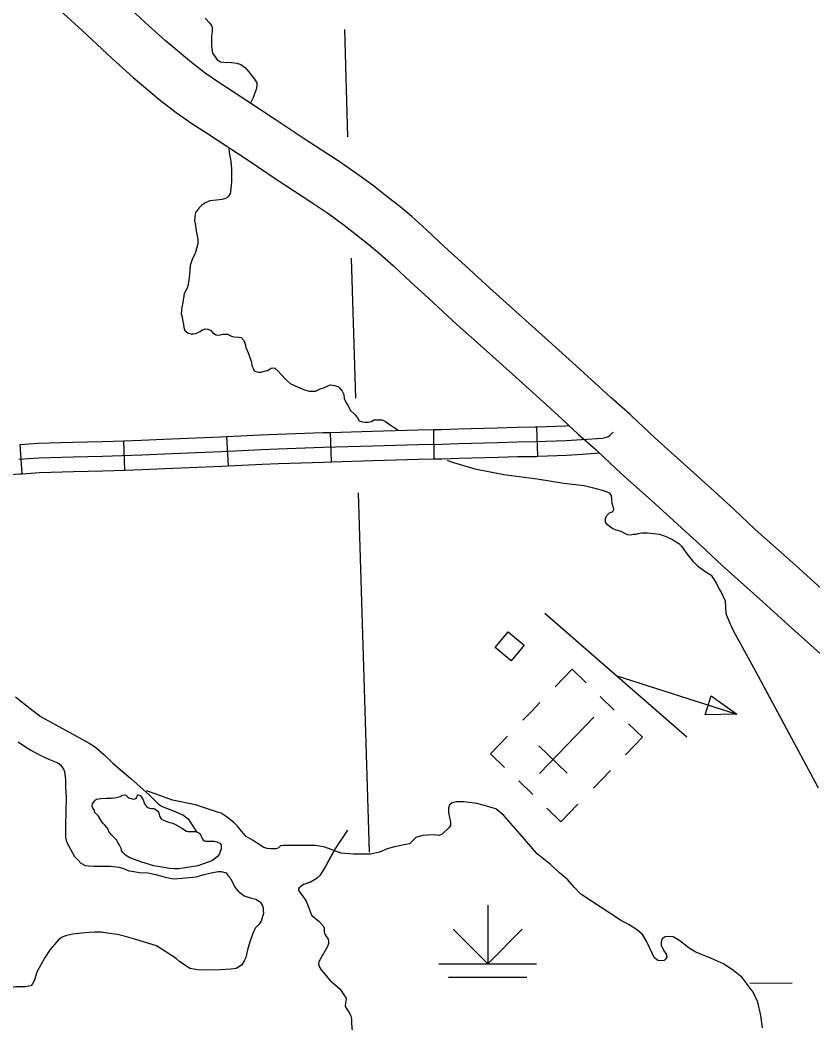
# Model space of a CAD drawing. Extents: x 1084508 to 1142749, y 1057638 to 1093403.
# Drawn here: x 1117186 to 1118458, y 1070931 to 1072539 of the extents above; entities that cross this region are included whole.
import ezdxf

# ---------------------------------------------------------------- set-up
doc = ezdxf.new("R2010")
doc.units = 0
for name, color, linetype in [('Level 10', 7, 'Continuous'), ('Level 32', 7, 'Continuous'), ('Level 35', 7, 'Continuous'), ('Level 43', 7, 'Continuous'), ('Level 44', 7, 'Continuous'), ('Level 47', 7, 'Continuous'), ('Level 5', 7, 'Continuous'), ('Level 56', 7, 'Continuous'), ('Level 57', 7, 'Continuous')]:
    doc.layers.add(name, color=color, linetype=linetype)

msp = doc.modelspace()

# ---------------------------------------------------------------- linework, layer by layer
at = {"layer": 'Level 10'}
for points in [[(1117158.1, 1072639.1), (1117285.4, 1072523.4), (1117333.7, 1072478), (1117367.7, 1072447.4), (1117411.7, 1072410.4), (1117436.7, 1072391), (1117461.6, 1072373.7), (1117485.4, 1072358.6), (1117552, 1072314.8), (1117598.4, 1072283.3), (1117654.4, 1072247.1), (1117681.3, 1072228.5), (1117706.1, 1072210.8), (1117726, 1072195.1), (1117746.4, 1072178.9), (1117762.9, 1072165), (1117785.1, 1072145.2), (1117813.2, 1072118.9), (1117841.2, 1072093.3), (1117886.9, 1072051.5), (1117929.3, 1072013.7), (1117981.2, 1071966.8), (1118025.4, 1071927.1), (1118055.6, 1071899.3), (1118081.6, 1071875.7), (1118110.5, 1071850.1)], [(1118164.6, 1071906.9), (1118134, 1071934.2), (1118108.6, 1071957.2), (1118078.3, 1071985.1), (1118033.8, 1072025.1), (1117981.7, 1072072.2), (1117939.5, 1072109.8), (1117894.1, 1072151.2), (1117866.5, 1072176.5), (1117838.1, 1072203.1), (1117814.4, 1072224.3), (1117796.1, 1072239.7), (1117774.7, 1072256.7), (1117753.2, 1072273.6), (1117726.4, 1072292.7), (1117697.9, 1072312.4), (1117641.7, 1072348.7), (1117595.6, 1072380.1), (1117528, 1072424.5), (1117505, 1072439.1), (1117483.1, 1072454.3), (1117461, 1072471.4), (1117419.2, 1072506.6), (1117386.8, 1072535.7), (1117338.7, 1072581)], [(1118582.8, 1071527.4), (1118538.1, 1071567.7), (1118471.7, 1071627.4), (1118429.9, 1071665.3), (1118365.3, 1071722.6), (1118331, 1071755.2), (1118300.3, 1071783.4), (1118257, 1071822.8), (1118203.9, 1071870), (1118167.4, 1071904.2), (1118164.6, 1071906.9)], [(1118110.5, 1071850.1), (1118113.5, 1071847.2), (1118151, 1071812), (1118204.5, 1071764.5), (1118247.3, 1071725.5), (1118277.4, 1071697.9), (1118312.2, 1071664.8), (1118377.5, 1071606.9), (1118419.1, 1071569.2), (1118485.6, 1071509.4), (1118530.3, 1071469.1)]]:
    msp.add_lwpolyline(points, dxfattribs=at)
at = {"layer": 'Level 32'}
for p, q in [((1117685.5, 1071831.2), (1117683.9, 1071878.3)), ((1117850.7, 1071835.8), (1117850, 1071882.9)), ((1118017, 1071840.1), (1118015.1, 1071887.1)), ((1117189.7, 1071812), (1117186.2, 1071859)), ((1117354.3, 1071817.9), (1117352.8, 1071864.9)), ((1117520.3, 1071824.8), (1117517.9, 1071871.9))]:
    msp.add_line(p, q, dxfattribs=at)
for points in [[(1118015.1, 1071887.1), (1118061.1, 1071889), (1118066.6, 1071889.3)], [(1117184.4, 1071835.3), (1117216.3, 1071837.7), (1117271.4, 1071839.3), (1117318.5, 1071840.3), (1117381.3, 1071842.3), (1117430.1, 1071844.5), (1117509.4, 1071847.9), (1117573.4, 1071851), (1117600.1, 1071852.1), (1117672.4, 1071854.4), (1117751.8, 1071857), (1117824.8, 1071859), (1117862.5, 1071859.6), (1117889.5, 1071860.3), (1117952.2, 1071862), (1117983.4, 1071863), (1118013.4, 1071863.5), (1118062.2, 1071865.5), (1118086.7, 1071866.7), (1118120.3, 1071869.3), (1118127.1, 1071870.6), (1118129.7, 1071871.6), (1118132.2, 1071873.2), (1118137.6, 1071878.5)], [(1117517.9, 1071871.9), (1117572.3, 1071874.5), (1117599.3, 1071875.7), (1117671.7, 1071877.9), (1117683.9, 1071878.3)], [(1117683.9, 1071878.3), (1117751.1, 1071880.5), (1117824.3, 1071882.5), (1117850, 1071882.9)], [(1117850, 1071882.9), (1117862, 1071883.1), (1117888.9, 1071883.8), (1117951.5, 1071885.5), (1117982.9, 1071886.5), (1118012.7, 1071887), (1118015.1, 1071887.1)], [(1117186.2, 1071859), (1117215.1, 1071861.2), (1117270.8, 1071862.9), (1117317.9, 1071863.8), (1117352.8, 1071864.9)], [(1117352.8, 1071864.9), (1117380.4, 1071865.8), (1117429.1, 1071868), (1117508.4, 1071871.4), (1117517.9, 1071871.9)], [(1118017, 1071840.1), (1118063.3, 1071842), (1118088.1, 1071843.2), (1118115.5, 1071845.3)], [(1117354.3, 1071817.9), (1117382.2, 1071818.8), (1117431.1, 1071821), (1117510.5, 1071824.3), (1117520.3, 1071824.8)], [(1117520.3, 1071824.8), (1117574.5, 1071827.5), (1117601, 1071828.6), (1117673.2, 1071830.8), (1117685.5, 1071831.2)], [(1117685.5, 1071831.2), (1117752.5, 1071833.4), (1117825.3, 1071835.5), (1117850.7, 1071835.8)], [(1117850.7, 1071835.8), (1117863, 1071836), (1117890.2, 1071836.8), (1117952.9, 1071838.4), (1117984, 1071839.4), (1118014.1, 1071839.9), (1118017, 1071840.1)], [(1117024.1, 1071800.1), (1117056.4, 1071802.1), (1117122.7, 1071807.7), (1117186.1, 1071811.8), (1117189.7, 1071812)], [(1117189.7, 1071812), (1117217.6, 1071814.1), (1117272, 1071815.8), (1117319.1, 1071816.7), (1117354.3, 1071817.9)]]:
    msp.add_lwpolyline(points, dxfattribs=at)
at = {"layer": 'Level 35'}
for points in [[(1117483.2, 1072542.4), (1117490.8, 1072534.5), (1117493.6, 1072529.4), (1117494.4, 1072526), (1117494.4, 1072521.4), (1117493.4, 1072513.2), (1117493.4, 1072505.1), (1117493.4, 1072497.4), (1117494.7, 1072486.1), (1117499, 1072480.5), (1117502.6, 1072475.4), (1117507.5, 1072472.6), (1117512.8, 1072471.8), (1117524.6, 1072471.5), (1117533.8, 1072470.2), (1117540.4, 1072468.2), (1117547.6, 1072462.8), (1117555, 1072454.1), (1117562.4, 1072444.4), (1117565.8, 1072438.8), (1117566, 1072435.7), (1117565.3, 1072429.6), (1117559.6, 1072413.7), (1117555.9, 1072406.2)], [(1117521.5, 1072334.5), (1117521.3, 1072332.5), (1117522, 1072324), (1117524.1, 1072313.3), (1117525.1, 1072300.7), (1117525.4, 1072290.8), (1117525.6, 1072280.3), (1117523.8, 1072263.9), (1117523.1, 1072261.3), (1117521.5, 1072258.5), (1117520.2, 1072256.5), (1117517.7, 1072254.4), (1117515.9, 1072253.4), (1117510, 1072251.9), (1117501.1, 1072250.8), (1117490.6, 1072249.6), (1117483.2, 1072246.5), (1117477, 1072242.1), (1117473.4, 1072238.3), (1117467.8, 1072230.9), (1117466.3, 1072224.5), (1117465.8, 1072217.6), (1117467.8, 1072210.2), (1117468.6, 1072200.7), (1117471.4, 1072188.1), (1117471.6, 1072180.5), (1117467.3, 1072165.6), (1117462.2, 1072155.6), (1117459.1, 1072145.7), (1117457.8, 1072131.3), (1117456.8, 1072122.6), (1117455.3, 1072113.2), (1117453.7, 1072108.3), (1117449.4, 1072100.9), (1117447.1, 1072086.8), (1117445.6, 1072079.1), (1117444.8, 1072068.4), (1117446.1, 1072063.5), (1117446.6, 1072058.9), (1117448.1, 1072051.2), (1117449.1, 1072046.4), (1117450.7, 1072041.8), (1117453.7, 1072038.9), (1117456.3, 1072037.2), (1117459.9, 1072036.1), (1117464, 1072036.1), (1117468.3, 1072036.6), (1117475.2, 1072040.2), (1117478, 1072042.3), (1117480.8, 1072043.3), (1117483.2, 1072044.1), (1117487.5, 1072043.6), (1117491.6, 1072042.3), (1117495.2, 1072037.9), (1117500.8, 1072034.6), (1117504.9, 1072034.3), (1117511.5, 1072035.9), (1117519, 1072035.9), (1117525.6, 1072032.6), (1117529.2, 1072031.5)], [(1117529.2, 1072031.5), (1117537.4, 1072031), (1117541.5, 1072030.5), (1117542.7, 1072028.5), (1117545.1, 1072025.6), (1117547.6, 1072018.7), (1117548.6, 1072014.4), (1117552.2, 1072005.9), (1117556.8, 1071992.4), (1117558.4, 1071984.2), (1117560.7, 1071979.6), (1117561.7, 1071977), (1117564.5, 1071975.7), (1117568.8, 1071974.7), (1117572.9, 1071974.7), (1117577.5, 1071976.3), (1117583.2, 1071977.5), (1117586, 1071979.1), (1117588.8, 1071981.1), (1117592.1, 1071981.6), (1117594.9, 1071981.4), (1117600, 1071976.5), (1117604.4, 1071971.6), (1117612.8, 1071962.7), (1117619.7, 1071956.8), (1117627.7, 1071952.7), (1117642.2, 1071946.3), (1117649.9, 1071944.3), (1117660.2, 1071944.3), (1117667.8, 1071948.1), (1117674.5, 1071950.4), (1117681.1, 1071953.7), (1117684.2, 1071954.5), (1117690.8, 1071953.7), (1117696.2, 1071951.9), (1117698.5, 1071949.9), (1117703.1, 1071944.3), (1117705.7, 1071938.9), (1117706.2, 1071932.7), (1117709.3, 1071925.6), (1117712.6, 1071920.7), (1117715.7, 1071913.8), (1117723.6, 1071906.6), (1117727.2, 1071901.5), (1117730.2, 1071896.9), (1117735.4, 1071895.1), (1117740, 1071894.9), (1117744.8, 1071894.9), (1117749.7, 1071895.9), (1117753.8, 1071898.2), (1117758.6, 1071898.7), (1117762, 1071898.7), (1117767.1, 1071898.2), (1117772.4, 1071895.9), (1117779.9, 1071890.3), (1117784.7, 1071887.4), (1117792.1, 1071882.3)], [(1117871.1, 1071833.6), (1117876.3, 1071831.7), (1117915.7, 1071820.1), (1117962, 1071810.9), (1118015.7, 1071804), (1118058.7, 1071797.1), (1118090.9, 1071793), (1118103.9, 1071789.7), (1118119.8, 1071785.6), (1118127.7, 1071782.8), (1118131.1, 1071781.4), (1118133, 1071779.1), (1118134.2, 1071776.9), (1118135.1, 1071771.4), (1118135.7, 1071764.7), (1118138, 1071756.4), (1118138, 1071754.1), (1118137.2, 1071752), (1118135.9, 1071750.3), (1118133.9, 1071749.8), (1118131.1, 1071748.7), (1118127.5, 1071745.2), (1118126.2, 1071742.9), (1118124.9, 1071740.6), (1118124.7, 1071736.7), (1118124.9, 1071734.4), (1118126.4, 1071732.1), (1118137.2, 1071724.2), (1118141.8, 1071722.1), (1118150, 1071720.1), (1118157.1, 1071716), (1118160.7, 1071714.5), (1118165.1, 1071714.2), (1118170.2, 1071715), (1118175, 1071715.2), (1118177.6, 1071716), (1118183.7, 1071717.3), (1118189.1, 1071717.3), (1118192.7, 1071717.3), (1118202.7, 1071716.2), (1118212.1, 1071715)], [(1118212.1, 1071715), (1118223.6, 1071710.6), (1118232.6, 1071706.5), (1118237.2, 1071704), (1118242.8, 1071700.1), (1118247.2, 1071695.8), (1118256.4, 1071683.2), (1118264.8, 1071672.2), (1118273.3, 1071664), (1118286.1, 1071654.6), (1118295, 1071649.5), (1118303.3, 1071635.8), (1118307.7, 1071627), (1118312.1, 1071619.9), (1118313.9, 1071615.1), (1118317.4, 1071608.4), (1118318.3, 1071588.1), (1118324.5, 1071572.6), (1118329.9, 1071560.5)], [(1117328, 1071240.3), (1117325.8, 1071244.3), (1117322.2, 1071248.6), (1117318.8, 1071251.9), (1117315.5, 1071256.8), (1117312.1, 1071263.2), (1117307.9, 1071267.2), (1117306, 1071269), (1117305.4, 1071271.5), (1117305.1, 1071273.3), (1117303, 1071276), (1117302.1, 1071278.8), (1117302.1, 1071280.3), (1117302.4, 1071283), (1117304.8, 1071286.4), (1117305.4, 1071288.2), (1117308.8, 1071290.4), (1117315.5, 1071291.3), (1117324.9, 1071291.9), (1117327.4, 1071291.9), (1117332.2, 1071291.9), (1117338.3, 1071292.2), (1117346.9, 1071294.6), (1117351.1, 1071296.8), (1117355.4, 1071297.1), (1117358.1, 1071294.6), (1117360.9, 1071292.5), (1117366.1, 1071290.7), (1117369.1, 1071290.4), (1117371.6, 1071291.3), (1117373.4, 1071293.1), (1117374, 1071294.9), (1117374.6, 1071296.5), (1117375.5, 1071297.1), (1117376.4, 1071297.1), (1117378.6, 1071295.9), (1117382.5, 1071291.6), (1117384.1, 1071287.6), (1117385.6, 1071283), (1117388.9, 1071278.5), (1117392, 1071276.6), (1117396.3, 1071275.4), (1117400.5, 1071275.1), (1117402.3, 1071274.8), (1117407.2, 1071271.2), (1117408.1, 1071269.3), (1117409.1, 1071266.3), (1117409.7, 1071263.2), (1117412.4, 1071259), (1117416.1, 1071256.5), (1117424.3, 1071253.5), (1117431.3, 1071251.6)], [(1117431.3, 1071251.6), (1117442.3, 1071246.1), (1117445.9, 1071243.7)], [(1117445.9, 1071243.7), (1117453.3, 1071238.8), (1117456, 1071238.2), (1117460.9, 1071238.2), (1117463.9, 1071238.2), (1117467.6, 1071238.2), (1117469.1, 1071237.9), (1117472.8, 1071236.4), (1117474.6, 1071234.6), (1117476.1, 1071232.1), (1117477, 1071229.7), (1117478.9, 1071226), (1117480.1, 1071224.5), (1117480.7, 1071223.6), (1117482.5, 1071223.3), (1117484.3, 1071223), (1117488.3, 1071223), (1117493.2, 1071223), (1117497.5, 1071223), (1117502, 1071221.7), (1117506.6, 1071219.9), (1117508.4, 1071217.8), (1117509, 1071216.9), (1117509, 1071215), (1117509, 1071212.9), (1117508.7, 1071210.2), (1117507.2, 1071206.5), (1117506, 1071202.8), (1117502.3, 1071198), (1117493.8, 1071191.2), (1117471.2, 1071183.3), (1117440.8, 1071178.7), (1117433.7, 1071178.4), (1117426.1, 1071179), (1117416.7, 1071180.9), (1117400.5, 1071183.6), (1117381.3, 1071189.1), (1117362.4, 1071196.1), (1117355.4, 1071200.7), (1117351.1, 1071204.7), (1117349, 1071207.7), (1117348.1, 1071211.1), (1117345.6, 1071216.6), (1117343.2, 1071220.8), (1117340.8, 1071225.1), (1117335.9, 1071229.7), (1117332.8, 1071233), (1117330.1, 1071236.1), (1117328.6, 1071238.2), (1117328, 1071240.3)]]:
    msp.add_lwpolyline(points, dxfattribs=at)
at = {"layer": 'Level 43'}
for points in [[(1118329.9, 1071560.5), (1118362.9, 1071501.4), (1118454, 1071331.6), (1118466.2, 1071308.3)], [(1118329.9, 1071560.5), (1118360.2, 1071506.2)], [(1117178.7, 1071454.6), (1117202.6, 1071435.5), (1117219.9, 1071422.4), (1117243.8, 1071409.3), (1117270.8, 1071394.7), (1117297, 1071380.1), (1117307.1, 1071373.7), (1117320.6, 1071361.7), (1117334.8, 1071347.8), (1117363.7, 1071323.5), (1117393.6, 1071296.9), (1117407.9, 1071283), (1117414.2, 1071278.5), (1117432.2, 1071271.8), (1117447.5, 1071265), (1117455.8, 1071258.7), (1117459.5, 1071253), (1117469.3, 1071237.7)], [(1118379.9, 1071469.8), (1118438.6, 1071360.3)], [(1117210.9, 1071429.2), (1117219.9, 1071422.4), (1117243.8, 1071409.3), (1117270.8, 1071394.7), (1117297, 1071380.1), (1117307.1, 1071373.7), (1117316.9, 1071365)], [(1117347.5, 1071337.1), (1117363.7, 1071323.5), (1117393.6, 1071296.9), (1117407.9, 1071283), (1117414.2, 1071278.5), (1117432.2, 1071271.8), (1117447, 1071265.3)], [(1117711.2, 1071240.3), (1117692.3, 1071211.9), (1117675.9, 1071182.4), (1117667.2, 1071167.9), (1117662.6, 1071163.6), (1117653, 1071157.7), (1117640.9, 1071153.6), (1117636.6, 1071150.5), (1117633.8, 1071148.1), (1117632.9, 1071146.5), (1117632.9, 1071143.7), (1117634.7, 1071141.3), (1117639.1, 1071135.1), (1117645, 1071126.7), (1117649.3, 1071116.2), (1117652.1, 1071108.4), (1117654.2, 1071103.8), (1117657.6, 1071101), (1117665.4, 1071094.8), (1117671.9, 1071087.7), (1117674.1, 1071084), (1117674.1, 1071077.5), (1117675.3, 1071073.8), (1117676.5, 1071071.3), (1117680.2, 1071066), (1117681.2, 1071063.2), (1117681.2, 1071060.4), (1117681.2, 1071058.9), (1117679.6, 1071054.2), (1117668.5, 1071035.4), (1117665.4, 1071029.5), (1117665.1, 1071026.4)], [(1117711.2, 1071240.3), (1117692.3, 1071211.9), (1117678.7, 1071187.4)], [(1117651.9, 1071157.3), (1117640.9, 1071153.6), (1117636.6, 1071150.5), (1117633.8, 1071148.1), (1117632.9, 1071146.5), (1117632.9, 1071143.7), (1117634.7, 1071141.3), (1117639.1, 1071135.1), (1117645, 1071126.7), (1117649.3, 1071116.2), (1117652.1, 1071108.4), (1117654.2, 1071103.8), (1117657.6, 1071101), (1117665.4, 1071094.8), (1117671.9, 1071087.7), (1117674.1, 1071084), (1117674.1, 1071077.5), (1117675.3, 1071073.8), (1117676.5, 1071071.3), (1117680.2, 1071066), (1117681.2, 1071063.2), (1117681.2, 1071060.6)], [(1117665.1, 1071026.4), (1117666.6, 1071021.1), (1117669.1, 1071016.5), (1117683, 1071000.1), (1117699.7, 1070985.5), (1117705.6, 1070976.5), (1117708.7, 1070972.5), (1117709.3, 1070969.7), (1117708.1, 1070963.2), (1117707.5, 1070958.9), (1117709.3, 1070955.2), (1117714.6, 1070947.1), (1117716.8, 1070942.1), (1117717.7, 1070938.1), (1117718, 1070930.7)], [(1117666, 1071023.3), (1117666.6, 1071021.1), (1117669.1, 1071016.5), (1117683, 1071000.1), (1117699.7, 1070985.5), (1117705.6, 1070976.5), (1117708.7, 1070972.5), (1117709.3, 1070969.7), (1117708.1, 1070963.2), (1117707.5, 1070958.9), (1117709.3, 1070955.2), (1117714.6, 1070947.1), (1117716.8, 1070942.1), (1117717.7, 1070938.1), (1117718, 1070930.7), (1117718.9, 1070918.3), (1117719, 1070918.1)]]:
    msp.add_lwpolyline(points, dxfattribs=at)
at = {"layer": 'Level 44'}
for p, q in [((1117936.3, 1071120.4), (1117936.3, 1071026.2)), ((1117936.3, 1071026.2), (1117880.9, 1071081.7)), ((1117936.3, 1071026.2), (1117991.8, 1071081.7)), ((1117857.9, 1071026.2), (1118014.8, 1071026.2)), ((1117873.6, 1071004.9), (1117999.1, 1071004.9))]:
    msp.add_line(p, q, dxfattribs=at)
at = {"layer": 'Level 47'}
for points in [[(1117183.4, 1071382.4), (1117191.6, 1071376.2), (1117203.5, 1071368.8), (1117220.3, 1071359.8), (1117233.4, 1071353.6), (1117241.2, 1071350.8), (1117246.5, 1071348.3), (1117251.5, 1071345), (1117256, 1071338.1), (1117257.6, 1071334.4), (1117258, 1071329.9), (1117259.2, 1071321.7), (1117259.2, 1071309.3), (1117260.1, 1071292.9), (1117259.6, 1071269.2), (1117258.8, 1071247.8), (1117258.8, 1071235.5), (1117258.8, 1071229), (1117260.5, 1071222), (1117263.7, 1071215.8), (1117267.4, 1071208.9), (1117273.6, 1071198.2), (1117279.3, 1071192.5), (1117283.8, 1071187.9), (1117290.4, 1071183.8), (1117296.1, 1071183.4), (1117304.7, 1071183), (1117311.3, 1071183), (1117320.7, 1071183), (1117331, 1071182.6), (1117345.3, 1071181), (1117352.3, 1071179.3), (1117360.5, 1071175.6), (1117366.2, 1071174.8), (1117377.3, 1071172.8), (1117391.2, 1071172), (1117403.9, 1071169.5), (1117419.1, 1071165.4), (1117429.8, 1071162.9), (1117433.5, 1071162.5), (1117451.5, 1071164.2), (1117468.7, 1071165.8), (1117479.4, 1071168.7)], [(1117535.1, 1071247), (1117529.8, 1071252.3), (1117524, 1071257.3), (1117516.7, 1071262.6), (1117508.9, 1071267.9), (1117501.5, 1071270), (1117467.5, 1071281), (1117430.6, 1071288.8), (1117404.4, 1071298.3), (1117389.2, 1071303.6)], [(1118065.1, 1071160.9), (1118051.6, 1071172.4), (1118037.3, 1071185.5), (1118015.5, 1071202.7), (1117988.5, 1071234.3), (1117962.3, 1071264.2), (1117949.1, 1071274.5), (1117919.2, 1071283.5), (1117898.3, 1071286), (1117885.6, 1071286), (1117879.4, 1071284.3), (1117875.3, 1071281), (1117873.7, 1071275.7), (1117873.7, 1071268.3), (1117876.6, 1071253.2), (1117876.6, 1071248.2), (1117874.1, 1071244.1), (1117863.5, 1071234.3), (1117858.5, 1071232.2), (1117849.9, 1071233.1), (1117839.7, 1071232.7), (1117831.9, 1071232.2), (1117821.2, 1071228.6), (1117811, 1071218.7), (1117804.8, 1071217.5), (1117786.8, 1071213.8), (1117775.3, 1071210.5), (1117763, 1071205.2), (1117748.3, 1071202.3), (1117733.9, 1071202.3), (1117721.2, 1071202.3), (1117701.1, 1071203.5), (1117674.9, 1071213.4), (1117660.6, 1071216.2), (1117647.4, 1071216.2), (1117631.4, 1071216.2), (1117620.8, 1071216.2), (1117614.2, 1071216.2), (1117608.9, 1071216.2), (1117604, 1071215.4), (1117600.3, 1071211.7), (1117596.2, 1071210.5), (1117592.9, 1071210.5), (1117588, 1071210.5), (1117582.7, 1071211.3), (1117577.3, 1071212.6), (1117572, 1071215.8), (1117567.9, 1071218.7), (1117560.1, 1071224), (1117549.1, 1071230.2), (1117541.3, 1071239.2), (1117535.1, 1071247)], [(1117479.4, 1071168.7), (1117492.9, 1071172), (1117504, 1071174.4), (1117508.9, 1071174.4), (1117516.7, 1071172), (1117519.9, 1071167.4), (1117524.5, 1071162.5), (1117530.6, 1071149), (1117535.9, 1071142.8), (1117545.4, 1071135.5), (1117557.3, 1071131.8), (1117564.2, 1071129.7), (1117570.4, 1071126.4), (1117572, 1071124.8), (1117574.9, 1071119.5), (1117576.1, 1071115.8), (1117576.1, 1071112.5), (1117576.5, 1071107.6), (1117574.1, 1071098.5), (1117573.2, 1071094.9), (1117569.5, 1071089.9), (1117563.4, 1071083.4), (1117559.7, 1071074.8), (1117555.2, 1071063.3), (1117551.5, 1071051), (1117548.2, 1071036.2), (1117545.4, 1071030.9), (1117542.1, 1071024.7), (1117538, 1071021.8), (1117532.7, 1071019), (1117524.9, 1071017.7), (1117507.2, 1071016.9), (1117487.6, 1071016.1), (1117471.2, 1071016.5), (1117458.5, 1071018.6), (1117449.9, 1071024.7), (1117442.5, 1071029.2), (1117436.7, 1071035), (1117405.2, 1071055.1), (1117372, 1071065.3), (1117353.1, 1071070.7), (1117342.5, 1071073.1), (1117326.1, 1071075.2), (1117316.6, 1071076.8), (1117306, 1071076.8), (1117297.4, 1071076.4), (1117285.5, 1071075.6), (1117270.3, 1071073.9), (1117259.2, 1071071.1), (1117252.7, 1071068.6), (1117247.8, 1071064.5), (1117241.2, 1071057.5)], [(1118377.1, 1070923.4), (1118374.6, 1070943.5), (1118369.7, 1070964.8), (1118361.9, 1070980.8), (1118344.7, 1071004.6), (1118331.2, 1071015.3), (1118314.8, 1071026.4), (1118295.1, 1071035), (1118270.1, 1071044.8), (1118261.1, 1071050.1), (1118257, 1071053.4), (1118244.7, 1071062.9), (1118234, 1071069.8), (1118225.8, 1071070.2), (1118220.9, 1071069.4), (1118216.4, 1071066.6), (1118214.4, 1071060.8), (1118214.8, 1071056.3), (1118218.9, 1071047.3), (1118222.6, 1071041.5), (1118223.8, 1071037), (1118221.3, 1071033.7), (1118219.3, 1071031.7), (1118215.6, 1071030.9), (1118209.4, 1071031.7), (1118203.3, 1071036.6), (1118200.4, 1071043.2), (1118191.8, 1071061.6), (1118184.8, 1071073.1), (1118176.6, 1071080.1), (1118163.5, 1071088.7), (1118149.2, 1071096.1), (1118085.6, 1071137.9), (1118075.8, 1071148.6), (1118065.1, 1071160.9)], [(1117241.2, 1071057.5), (1117234.2, 1071049.3), (1117225.2, 1071035.4), (1117219.9, 1071025.9), (1117213.3, 1071012.8), (1117209.2, 1071000.5), (1117206.8, 1070994.8), (1117203.5, 1070991.1), (1117200.2, 1070990.3), (1117194.9, 1070989.4), (1117188.7, 1070989.4), (1117178.9, 1070989.4), (1117173.6, 1070988.2), (1117170.7, 1070985.3), (1117165.8, 1070980), (1117161.3, 1070973.9), (1117149.8, 1070949.7), (1117138.3, 1070926.7)]]:
    msp.add_lwpolyline(points, dxfattribs=at)
at = {"layer": 'Level 5'}
for points in [[(1117706.4, 1072524.4), (1117711.6, 1072352.4)], [(1117717.4, 1072157.7), (1117724.1, 1071933.3)], [(1117728.7, 1071781.6), (1117746, 1071205.4)], [(1118356.8, 1070995.1), (1118424.5, 1070996)]]:
    msp.add_lwpolyline(points, dxfattribs=at)
at = {"layer": 'Level 56'}
msp.add_lwpolyline([(1117948.5, 1071533.2), (1117969.4, 1071558.3), (1117994.6, 1071537.4), (1117973.8, 1071512.2)], close=True, dxfattribs=at)
at = {"layer": 'Level 57'}
for p, q in [((1118139.4, 1071433.2), (1118116.8, 1071455.1)), ((1118285.2, 1071425.7), (1118295, 1071456.2)), ((1118295, 1071456.2), (1118335.8, 1071426.3)), ((1118006.4, 1071430.8), (1118020.2, 1071445.2)), ((1118006.4, 1071430.8), (1117992.9, 1071416.9)), ((1118335.8, 1071426.3), (1118285.2, 1071425.7)), ((1118019.2, 1071331.2), (1118106.4, 1071421.5)), ((1118063.6, 1071331.9), (1118018.2, 1071375.8)), ((1118062.8, 1071376.3), (1118062.8, 1071376.3)), ((1118062.8, 1071376.3), (1118062.8, 1071376.3)), ((1118105.8, 1071307.9), (1118133.1, 1071336.1)), ((1117986, 1071319.6), (1118008.5, 1071297.8))]:
    msp.add_line(p, q, dxfattribs=at)
for points in [[(1118255.5, 1071389.5), (1118028.1, 1071587.9)], [(1118044.5, 1071470.3), (1118071.8, 1071498.6), (1118094.4, 1071476.7)], [(1118141.8, 1071488.7), (1118335.8, 1071426.3)], [(1118162.1, 1071411.3), (1118184.7, 1071389.5), (1118157.4, 1071361.3)], [(1117963.5, 1071341.3), (1117940.9, 1071363.1), (1117968.2, 1071391.3)], [(1118031.2, 1071275.9), (1118053.8, 1071254.1), (1118081.1, 1071282.3)]]:
    msp.add_lwpolyline(points, dxfattribs=at)

doc.saveas('drawing.dxf')
